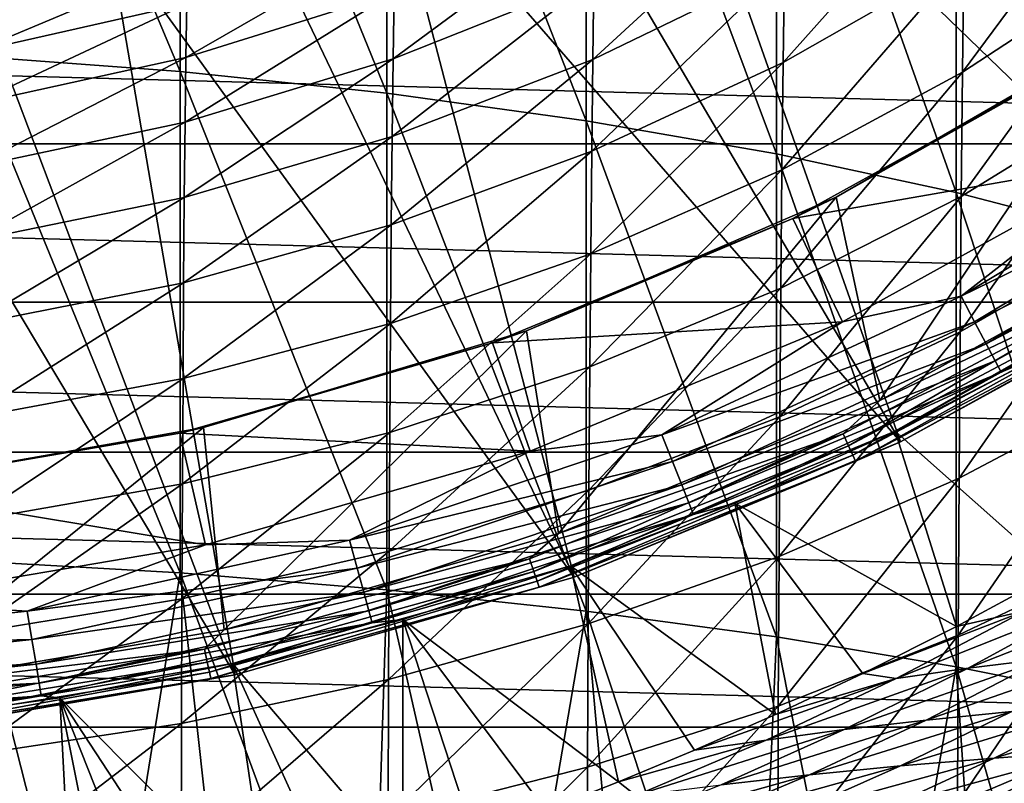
# Model space of a CAD drawing. Header units: metres. Extents: x -25 to 70, y -236 to 25.
# Tile 242 of 296: x 3.14 to 9.5, y -20.54 to -15.61. Entities that reach past the tile are written whole.
import ezdxf

# ---------------------------------------------------------------- set-up
doc = ezdxf.new("R2010")
doc.units = ezdxf.units.M
doc.layers.add('solid_10481002', color=7, linetype='CONTINUOUS')

msp = doc.modelspace()

# ---------------------------------------------------------------- linework, layer by layer
at = {"layer": 'solid_10481002'}
for points in [[(12.689924, -15.912662, 146.860336), (9.55967, -12.203667, 287.487549), (8.805443, -12.758509, 287.488861)], [(2.802681, -15.842874, 330.479065), (4.174084, -15.94379, 330.172699), (2.803312, -12.683741, 329.312592)], [(4.174084, -15.94379, 330.172699), (4.175025, -12.806825, 329.014343), (2.803312, -12.683741, 329.312592)], [(10.82848, -17.233427, 146.860336), (8.805443, -12.758509, 287.488861), (8.018871, -13.266938, 287.490204)], [(10.82848, -17.233427, 146.860336), (12.689924, -15.912662, 146.860336), (8.805443, -12.758509, 287.488861)], [(4.174084, -15.94379, 330.172699), (5.509908, -16.083843, 329.747498), (4.175025, -12.806825, 329.014343)], [(5.509908, -16.083843, 329.747498), (5.511149, -12.97764, 328.600464), (4.175025, -12.806825, 329.014343)], [(5.509908, -16.083843, 329.747498), (6.798703, -16.261856, 329.207062), (5.511149, -12.97764, 328.600464)], [(6.798703, -16.261856, 329.207062), (6.800234, -13.194755, 328.074371), (5.511149, -12.97764, 328.600464)], [(6.798703, -16.261856, 329.207062), (8.029491, -16.476324, 328.555969), (6.800234, -13.194755, 328.074371)], [(8.029491, -16.476324, 328.555969), (8.0313, -13.45633, 327.440552), (6.800234, -13.194755, 328.074371)], [(10.82848, -17.233427, 146.860336), (8.018871, -13.266938, 287.490204), (7.202555, -13.727188, 287.491547)], [(8.029491, -16.476324, 328.555969), (9.19181, -16.725376, 327.799866), (8.0313, -13.45633, 327.440552)], [(9.19181, -16.725376, 327.799866), (9.19388, -13.760088, 326.704498), (8.0313, -13.45633, 327.440552)], [(8.830861, -18.337471, 146.860336), (7.202555, -13.727188, 287.491547), (6.35964, -14.1374, 287.492859)], [(8.830861, -18.337471, 146.860336), (10.82848, -17.233427, 146.860336), (7.202555, -13.727188, 287.491547)], [(9.19181, -16.725376, 327.799866), (10.27564, -17.006947, 326.945038), (9.19388, -13.760088, 326.704498)], [(10.27564, -17.006947, 326.945038), (10.277954, -14.103506, 325.872375), (9.19388, -13.760088, 326.704498)], [(8.830861, -18.337471, 146.860336), (6.35964, -14.1374, 287.492859), (5.49359, -14.495871, 287.49408)], [(6.722189, -19.210913, 146.860336), (5.49359, -14.495871, 287.49408), (4.608157, -14.801134, 287.495117)], [(6.722189, -19.210913, 146.860336), (8.830861, -18.337471, 146.860336), (5.49359, -14.495871, 287.49408)], [(9.231731, -15.948812, 298.780029), (9.240475, -15.220299, 297.751526), (10.330043, -14.467548, 298.253601)], [(10.320268, -15.235913, 299.335907), (9.231731, -15.948812, 298.780029), (10.330043, -14.467548, 298.253601)], [(8.072002, -15.886113, 297.307434), (8.08037, -15.26539, 296.272186), (9.250053, -14.567857, 296.66626)], [(9.240475, -15.220299, 297.751526), (8.072002, -15.886113, 297.307434), (9.250053, -14.567857, 296.66626)], [(6.841783, -15.86606, 295.932831), (6.849484, -15.344194, 294.889557), (8.089466, -14.719397, 295.18399)], [(8.08037, -15.26539, 296.272186), (6.841783, -15.86606, 295.932831), (8.089466, -14.719397, 295.18399)], [(6.722189, -19.210913, 146.860336), (4.608157, -14.801134, 287.495117), (3.70641, -15.052257, 287.49585)], [(5.551063, -15.862793, 294.645172), (5.557805, -15.431769, 293.590454), (6.857803, -14.89591, 293.796204)], [(6.849484, -15.344194, 294.889557), (5.551063, -15.862793, 294.645172), (6.857803, -14.89591, 293.796204)], [(4.528981, -19.842764, 146.860336), (3.70641, -15.052257, 287.49585), (2.791027, -15.24853, 287.496216)], [(4.528981, -19.842764, 146.860336), (6.722189, -19.210913, 146.860336), (3.70641, -15.052257, 287.49585)], [(4.210369, -15.853358, 293.428589), (4.215855, -15.50655, 292.357117), (5.565046, -15.073649, 292.487701)], [(5.557805, -15.431769, 293.590454), (4.210369, -15.853358, 293.428589), (5.565046, -15.073649, 292.487701)], [(4.528981, -19.842764, 146.860336), (2.791027, -15.24853, 287.496216), (1.86552, -15.389191, 287.496368)], [(2.830728, -15.818482, 292.263031), (2.834666, -15.552446, 291.16684), (4.22172, -15.234026, 291.237885)], [(4.215855, -15.50655, 292.357117), (2.830728, -15.818482, 292.263031), (4.22172, -15.234026, 291.237885)], [(6.834698, -16.459469, 296.924988), (6.841783, -15.86606, 295.932831), (8.08037, -15.26539, 296.272186)], [(8.072002, -15.886113, 297.307434), (6.834698, -16.459469, 296.924988), (8.08037, -15.26539, 296.272186)], [(8.064364, -16.579376, 298.288361), (8.072002, -15.886113, 297.307434), (9.240475, -15.220299, 297.751526)], [(9.231731, -15.948812, 298.780029), (8.064364, -16.579376, 298.288361), (9.240475, -15.220299, 297.751526)], [(9.223822, -16.75107, 299.750214), (9.231731, -15.948812, 298.780029), (10.320268, -15.235913, 299.335907)], [(10.311425, -16.08182, 300.35675), (9.223822, -16.75107, 299.750214), (10.320268, -15.235913, 299.335907)], [(19.32082, -16.41123), (-19.32082, -16.41123), (-20.180984, -15.341129)], [(20.180984, -15.341129), (19.32082, -16.41123), (-20.180984, -15.341129)], [(2.27882, -20.225082, 146.860336), (4.528981, -19.842764, 146.860336), (1.86552, -15.389191, 287.496368)], [(5.544821, -16.364634, 295.651154), (5.551063, -15.862793, 294.645172), (6.849484, -15.344194, 294.889557)], [(6.841783, -15.86606, 295.932831), (5.544821, -16.364634, 295.651154), (6.849484, -15.344194, 294.889557)], [(4.205262, -16.270803, 294.452911), (4.210369, -15.853358, 293.428589), (5.557805, -15.431769, 293.590454)], [(5.551063, -15.862793, 294.645172), (4.205262, -16.270803, 294.452911), (5.557805, -15.431769, 293.590454)], [(2.827044, -16.157141, 293.311951), (2.830728, -15.818482, 292.263031), (4.215855, -15.50655, 292.357117)], [(4.210369, -15.853358, 293.428589), (2.827044, -16.157141, 293.311951), (4.215855, -15.50655, 292.357117)], [(8.415056, -16.755577, 146.550003), (9.975601, -15.876079, 146.026184), (10.30341, -15.665319, 146.550003)], [(8.415056, -16.755577, 146.550003), (10.30341, -15.665319, 146.550003), (8.697356, -18.068987, 146.550003)], [(10.30341, -15.665319, 146.550003), (10.666063, -16.981382, 146.550003), (8.697356, -18.068987, 146.550003)], [(2.802304, -19.105059, 331.421875), (4.173523, -19.183428, 331.109009), (2.802681, -15.842874, 330.479065)], [(4.173523, -19.183428, 331.109009), (4.174084, -15.94379, 330.172699), (2.802681, -15.842874, 330.479065)], [(2.823615, -16.5648, 294.314362), (2.827044, -16.157141, 293.311951), (4.210369, -15.853358, 293.428589)], [(4.205262, -16.270803, 294.452911), (2.823615, -16.5648, 294.314362), (4.210369, -15.853358, 293.428589)], [(4.200533, -16.756886, 295.429565), (4.205262, -16.270803, 294.452911), (5.551063, -15.862793, 294.645172)], [(5.544821, -16.364634, 295.651154), (4.200533, -16.756886, 295.429565), (5.551063, -15.862793, 294.645172)], [(5.53908, -16.935369, 296.607574), (5.544821, -16.364634, 295.651154), (6.841783, -15.86606, 295.932831)], [(6.834698, -16.459469, 296.924988), (5.53908, -16.935369, 296.607574), (6.841783, -15.86606, 295.932831)], [(6.82823, -17.122377, 297.86499), (6.834698, -16.459469, 296.924988), (8.072002, -15.886113, 297.307434)], [(8.064364, -16.579376, 298.288361), (6.82823, -17.122377, 297.86499), (8.072002, -15.886113, 297.307434)], [(10.369812, -16.50346, 146.013245), (9.975601, -15.876079, 146.026184), (8.13532, -16.893166, 146.026184)], [(8.415056, -16.755577, 146.550003), (8.13532, -16.893166, 146.026184), (9.975601, -15.876079, 146.026184)], [(4.173523, -19.183428, 331.109009), (5.509167, -19.292189, 330.674805), (4.174084, -15.94379, 330.172699)], [(5.509167, -19.292189, 330.674805), (5.509908, -16.083843, 329.747498), (4.174084, -15.94379, 330.172699)], [(8.057455, -17.343029, 299.213715), (8.064364, -16.579376, 298.288361), (9.231731, -15.948812, 298.780029)], [(9.223822, -16.75107, 299.750214), (8.057455, -17.343029, 299.213715), (9.231731, -15.948812, 298.780029)], [(5.509167, -19.292189, 330.674805), (6.797788, -19.430429, 330.122894), (5.509908, -16.083843, 329.747498)], [(6.797788, -19.430429, 330.122894), (6.798703, -16.261856, 329.207062), (5.509908, -16.083843, 329.747498)], [(9.216745, -17.625454, 300.659821), (9.223822, -16.75107, 299.750214), (10.311425, -16.08182, 300.35675)], [(10.303515, -17.003399, 301.31369), (9.216745, -17.625454, 300.659821), (10.311425, -16.08182, 300.35675)], [(2.82044, -17.03953, 295.269867), (2.823615, -16.5648, 294.314362), (4.205262, -16.270803, 294.452911)], [(4.200533, -16.756886, 295.429565), (2.82044, -17.03953, 295.269867), (4.205262, -16.270803, 294.452911)], [(6.797788, -19.430429, 330.122894), (8.028411, -19.596977, 329.457977), (6.798703, -16.261856, 329.207062)], [(8.028411, -19.596977, 329.457977), (8.029491, -16.476324, 328.555969), (6.798703, -16.261856, 329.207062)], [(9.222961, -17.396351, 145.984497), (11.049773, -16.297195, 145.984497), (10.369812, -16.50346, 146.013245)], [(11.154413, -16.451529, 145.906494), (11.049773, -16.297195, 145.984497), (9.222961, -17.396351, 145.984497)], [(18.403963, -17.433207), (-18.403963, -17.433207), (-19.32082, -16.41123)], [(19.32082, -16.41123), (18.403963, -17.433207), (-19.32082, -16.41123)], [(4.196184, -17.309786, 296.357849), (4.200533, -16.756886, 295.429565), (5.544821, -16.364634, 295.651154)], [(5.53908, -16.935369, 296.607574), (4.196184, -17.309786, 296.357849), (5.544821, -16.364634, 295.651154)], [(5.533838, -17.573082, 297.51355), (5.53908, -16.935369, 296.607574), (6.834698, -16.459469, 296.924988)], [(6.82823, -17.122377, 297.86499), (5.533838, -17.573082, 297.51355), (6.834698, -16.459469, 296.924988)], [(8.028411, -19.596977, 329.457977), (9.190574, -19.790384, 328.685822), (8.029491, -16.476324, 328.555969)], [(9.190574, -19.790384, 328.685822), (9.19181, -16.725376, 327.799866), (8.029491, -16.476324, 328.555969)], [(9.310303, -17.561092, 145.906494), (11.154413, -16.451529, 145.906494), (9.222961, -17.396351, 145.984497)], [(11.244744, -16.584757, 145.784256), (11.154413, -16.451529, 145.906494), (9.310303, -17.561092, 145.906494)], [(8.456807, -17.560741, 146.013245), (10.369812, -16.50346, 146.013245), (8.13532, -16.893166, 146.026184)], [(9.222961, -17.396351, 145.984497), (10.369812, -16.50346, 146.013245), (8.456807, -17.560741, 146.013245)], [(6.82238, -17.852785, 298.751709), (6.82823, -17.122377, 297.86499), (8.064364, -16.579376, 298.288361)], [(8.057455, -17.343029, 299.213715), (6.82238, -17.852785, 298.751709), (8.064364, -16.579376, 298.288361)], [(9.385699, -17.703306, 145.784256), (11.244744, -16.584757, 145.784256), (9.310303, -17.561092, 145.906494)], [(11.315, -16.688375, 145.62558), (11.244744, -16.584757, 145.784256), (9.385699, -17.703306, 145.784256)], [(9.190574, -19.790384, 328.685822), (10.274258, -20.009043, 327.812866), (9.19181, -16.725376, 327.799866)], [(10.274258, -20.009043, 327.812866), (10.27564, -17.006947, 326.945038), (9.19181, -16.725376, 327.799866)], [(9.44434, -17.813915, 145.62558), (11.315, -16.688375, 145.62558), (9.385699, -17.703306, 145.784256)], [(11.360696, -16.755772, 145.440598), (11.315, -16.688375, 145.62558), (9.44434, -17.813915, 145.62558)], [(2.817519, -17.579576, 296.177887), (2.82044, -17.03953, 295.269867), (4.200533, -16.756886, 295.429565)], [(4.196184, -17.309786, 296.357849), (2.817519, -17.579576, 296.177887), (4.200533, -16.756886, 295.429565)], [(6.412968, -17.619204, 146.550003), (8.13532, -16.893166, 146.026184), (8.415056, -16.755577, 146.550003)], [(6.412968, -17.619204, 146.550003), (8.415056, -16.755577, 146.550003), (6.619166, -18.929314, 146.550003)], [(8.415056, -16.755577, 146.550003), (8.697356, -18.068987, 146.550003), (6.619166, -18.929314, 146.550003)], [(8.051274, -18.175669, 300.081451), (8.057455, -17.343029, 299.213715), (9.223822, -16.75107, 299.750214)], [(9.216745, -17.625454, 300.659821), (8.051274, -18.175669, 300.081451), (9.223822, -16.75107, 299.750214)], [(9.482481, -17.885857, 145.440598), (11.360696, -16.755772, 145.440598), (9.44434, -17.813915, 145.62558)], [(9.482481, -17.885857, 145.440598), (10.787749, -17.168606, 145.241302), (11.360696, -16.755772, 145.440598)], [(8.456807, -17.560741, 146.013245), (8.13532, -16.893166, 146.026184), (6.192732, -17.697813, 146.026184)], [(6.412968, -17.619204, 146.550003), (6.192732, -17.697813, 146.026184), (8.13532, -16.893166, 146.026184)], [(4.192213, -17.927677, 297.237061), (4.196184, -17.309786, 296.357849), (5.53908, -16.935369, 296.607574)], [(5.533838, -17.573082, 297.51355), (4.192213, -17.927677, 297.237061), (5.53908, -16.935369, 296.607574)], [(10.38719, -17.263643, 146.565231), (8.697356, -18.068987, 146.550003), (10.666063, -16.981382, 146.550003)], [(9.210505, -18.571012, 301.506042), (9.216745, -17.625454, 300.659821), (10.303515, -17.003399, 301.31369)], [(10.296538, -17.999403, 302.203644), (9.210505, -18.571012, 301.506042), (10.303515, -17.003399, 301.31369)], [(5.529097, -18.275896, 298.368225), (5.533838, -17.573082, 297.51355), (6.82823, -17.122377, 297.86499)], [(6.82238, -17.852785, 298.751709), (5.529097, -18.275896, 298.368225), (6.82823, -17.122377, 297.86499)], [(9.482481, -17.885857, 145.440598), (9.808127, -17.746469, 145.241302), (10.787749, -17.168606, 145.241302)], [(10.486882, -17.429333, 146.765198), (10.82848, -17.233427, 146.860336), (8.830861, -18.337471, 146.860336)], [(2.814853, -18.183184, 297.037842), (2.817519, -17.579576, 296.177887), (4.196184, -17.309786, 296.357849)], [(4.192213, -17.927677, 297.237061), (2.814853, -18.183184, 297.037842), (4.196184, -17.309786, 296.357849)], [(8.459771, -18.285496, 146.565231), (8.697356, -18.068987, 146.550003), (10.38719, -17.263643, 146.565231)], [(8.459771, -18.285496, 146.565231), (10.38719, -17.263643, 146.565231), (8.49551, -18.362745, 146.609634)], [(10.38719, -17.263643, 146.565231), (10.431071, -17.336575, 146.609634), (8.49551, -18.362745, 146.609634)], [(6.817146, -18.649477, 299.583405), (6.82238, -17.852785, 298.751709), (8.057455, -17.343029, 299.213715)], [(8.051274, -18.175669, 300.081451), (6.817146, -18.649477, 299.583405), (8.057455, -17.343029, 299.213715)], [(8.49551, -18.362745, 146.609634), (10.431071, -17.336575, 146.609634), (8.523531, -18.423311, 146.67865)], [(10.431071, -17.336575, 146.609634), (10.465476, -17.393757, 146.67865), (8.523531, -18.423311, 146.67865)], [(17.433207, -18.403959), (-17.433207, -18.403959), (-18.403963, -17.433207)], [(18.403963, -17.433207), (17.433207, -18.403959), (-18.403963, -17.433207)], [(7.28802, -18.291552, 145.984497), (9.222961, -17.396351, 145.984497), (8.456807, -17.560741, 146.013245)], [(9.310303, -17.561092, 145.906494), (9.222961, -17.396351, 145.984497), (7.28802, -18.291552, 145.984497)], [(8.523531, -18.423311, 146.67865), (10.465476, -17.393757, 146.67865), (8.540965, -18.460993, 146.765198)], [(10.465476, -17.393757, 146.67865), (10.486882, -17.429333, 146.765198), (8.540965, -18.460993, 146.765198)], [(8.540965, -18.460993, 146.765198), (10.486882, -17.429333, 146.765198), (8.830861, -18.337471, 146.860336)], [(6.437453, -18.397184, 146.013245), (8.456807, -17.560741, 146.013245), (6.192732, -17.697813, 146.026184)], [(7.28802, -18.291552, 145.984497), (8.456807, -17.560741, 146.013245), (6.437453, -18.397184, 146.013245)], [(7.357037, -18.464769, 145.906494), (9.310303, -17.561092, 145.906494), (7.28802, -18.291552, 145.984497)], [(9.385699, -17.703306, 145.784256), (9.310303, -17.561092, 145.906494), (7.357037, -18.464769, 145.906494)], [(4.188621, -18.60878, 298.066528), (4.192213, -17.927677, 297.237061), (5.533838, -17.573082, 297.51355)], [(5.529097, -18.275896, 298.368225), (4.188621, -18.60878, 298.066528), (5.533838, -17.573082, 297.51355)], [(4.324097, -18.244579, 146.550003), (6.192732, -17.697813, 146.026184), (6.412968, -17.619204, 146.550003)], [(4.324097, -18.244579, 146.550003), (6.412968, -17.619204, 146.550003), (4.458088, -19.551411, 146.550003)], [(6.412968, -17.619204, 146.550003), (6.619166, -18.929314, 146.550003), (4.458088, -19.551411, 146.550003)], [(8.045821, -19.076605, 300.888977), (8.051274, -18.175669, 300.081451), (9.216745, -17.625454, 300.659821)], [(9.210505, -18.571012, 301.506042), (8.045821, -19.076605, 300.888977), (9.216745, -17.625454, 300.659821)], [(6.437453, -18.397184, 146.013245), (6.192732, -17.697813, 146.026184), (4.172267, -18.279898, 146.026184)], [(4.324097, -18.244579, 146.550003), (4.172267, -18.279898, 146.026184), (6.192732, -17.697813, 146.026184)], [(7.416616, -18.614302, 145.784256), (9.385699, -17.703306, 145.784256), (7.357037, -18.464769, 145.906494)], [(9.44434, -17.813915, 145.62558), (9.385699, -17.703306, 145.784256), (7.416616, -18.614302, 145.784256)], [(9.830387, -19.185242, 108.580101), (9.808127, -17.746469, 145.241302), (8.797645, -18.268497, 145.241302)], [(9.482481, -17.885857, 145.440598), (8.797645, -18.268497, 145.241302), (9.808127, -17.746469, 145.241302)], [(7.462954, -18.730602, 145.62558), (9.44434, -17.813915, 145.62558), (7.416616, -18.614302, 145.784256)], [(9.482481, -17.885857, 145.440598), (9.44434, -17.813915, 145.62558), (7.462954, -18.730602, 145.62558)], [(5.524855, -19.042749, 299.170013), (5.529097, -18.275896, 298.368225), (6.82238, -17.852785, 298.751709)], [(6.817146, -18.649477, 299.583405), (5.524855, -19.042749, 299.170013), (6.82238, -17.852785, 298.751709)], [(7.493093, -18.806246, 145.440598), (9.482481, -17.885857, 145.440598), (7.462954, -18.730602, 145.62558)], [(7.493093, -18.806246, 145.440598), (8.797645, -18.268497, 145.241302), (9.482481, -17.885857, 145.440598)], [(2.812442, -18.848642, 297.849152), (2.814853, -18.183184, 297.037842), (4.192213, -17.927677, 297.237061)], [(4.188621, -18.60878, 298.066528), (2.812442, -18.848642, 297.849152), (4.192213, -17.927677, 297.237061)], [(9.205097, -19.586813, 302.286041), (9.210505, -18.571012, 301.506042), (10.296538, -17.999403, 302.203644)], [(10.290493, -19.068604, 303.02356), (9.205097, -19.586813, 302.286041), (10.296538, -17.999403, 302.203644)], [(8.459771, -18.285496, 146.565231), (6.619166, -18.929314, 146.550003), (8.697356, -18.068987, 146.550003)], [(6.81253, -19.51199, 300.357635), (6.817146, -18.649477, 299.583405), (8.051274, -18.175669, 300.081451)], [(8.045821, -19.076605, 300.888977), (6.81253, -19.51199, 300.357635), (8.051274, -18.175669, 300.081451)], [(2.176775, -18.623217, 146.550003), (4.172267, -18.279898, 146.026184), (4.324097, -18.244579, 146.550003)], [(2.176775, -18.623217, 146.550003), (4.324097, -18.244579, 146.550003), (2.240172, -19.927715, 146.550003)], [(4.324097, -18.244579, 146.550003), (4.458088, -19.551411, 146.550003), (2.240172, -19.927715, 146.550003)], [(7.493093, -18.806246, 145.440598), (7.759481, -18.733046, 145.241302), (8.797645, -18.268497, 145.241302)], [(9.193628, -19.529049, 107.78611), (8.797645, -18.268497, 145.241302), (7.759481, -18.733046, 145.241302)], [(9.193628, -19.529049, 107.78611), (9.830387, -19.185242, 108.580101), (8.797645, -18.268497, 145.241302)], [(4.337145, -19.002274, 146.013245), (4.172267, -18.279898, 146.026184), (2.099334, -18.632105, 146.026184)], [(2.176775, -18.623217, 146.550003), (2.099334, -18.632105, 146.026184), (4.172267, -18.279898, 146.026184)], [(4.337145, -19.002274, 146.013245), (6.437453, -18.397184, 146.013245), (4.172267, -18.279898, 146.026184)], [(4.185408, -19.35216, 298.844757), (4.188621, -18.60878, 298.066528), (5.529097, -18.275896, 298.368225)], [(5.524855, -19.042749, 299.170013), (4.185408, -19.35216, 298.844757), (5.529097, -18.275896, 298.368225)], [(5.267633, -18.972298, 145.984497), (7.28802, -18.291552, 145.984497), (6.437453, -18.397184, 146.013245)], [(7.357037, -18.464769, 145.906494), (7.28802, -18.291552, 145.984497), (5.267633, -18.972298, 145.984497)], [(6.43317, -19.092968, 146.565231), (6.619166, -18.929314, 146.550003), (8.459771, -18.285496, 146.565231)], [(6.43317, -19.092968, 146.565231), (8.459771, -18.285496, 146.565231), (6.460348, -19.173628, 146.609634)], [(8.459771, -18.285496, 146.565231), (8.49551, -18.362745, 146.609634), (6.460348, -19.173628, 146.609634)], [(5.267633, -18.972298, 145.984497), (6.437453, -18.397184, 146.013245), (4.337145, -19.002274, 146.013245)], [(6.460348, -19.173628, 146.609634), (8.49551, -18.362745, 146.609634), (6.481656, -19.236868, 146.67865)], [(8.49551, -18.362745, 146.609634), (8.523531, -18.423311, 146.67865), (6.481656, -19.236868, 146.67865)], [(8.540965, -18.460993, 146.765198), (8.830861, -18.337471, 146.860336), (6.722189, -19.210913, 146.860336)], [(16.41123, -19.320818), (-16.41123, -19.320818), (-17.433207, -18.403959)], [(17.433207, -18.403959), (16.41123, -19.320818), (-17.433207, -18.403959)], [(6.481656, -19.236868, 146.67865), (8.523531, -18.423311, 146.67865), (6.494913, -19.276215, 146.765198)], [(8.523531, -18.423311, 146.67865), (8.540965, -18.460993, 146.765198), (6.494913, -19.276215, 146.765198)], [(6.494913, -19.276215, 146.765198), (8.540965, -18.460993, 146.765198), (6.722189, -19.210913, 146.860336)], [(5.317517, -19.151964, 145.906494), (7.357037, -18.464769, 145.906494), (5.267633, -18.972298, 145.984497)], [(7.416616, -18.614302, 145.784256), (7.357037, -18.464769, 145.906494), (5.317517, -19.151964, 145.906494)], [(8.041099, -20.045176, 301.633698), (8.045821, -19.076605, 300.888977), (9.210505, -18.571012, 301.506042)], [(9.205097, -19.586813, 302.286041), (8.041099, -20.045176, 301.633698), (9.210505, -18.571012, 301.506042)], [(2.182294, -19.368397, 146.013245), (4.337145, -19.002274, 146.013245), (2.099334, -18.632105, 146.026184)], [(2.810284, -19.575108, 298.610413), (2.812442, -18.848642, 297.849152), (4.188621, -18.60878, 298.066528)], [(4.185408, -19.35216, 298.844757), (2.810284, -19.575108, 298.610413), (4.188621, -18.60878, 298.066528)], [(5.360579, -19.307062, 145.784256), (7.416616, -18.614302, 145.784256), (5.317517, -19.151964, 145.906494)], [(7.462954, -18.730602, 145.62558), (7.416616, -18.614302, 145.784256), (5.360579, -19.307062, 145.784256)], [(5.521114, -19.873369, 299.916565), (5.524855, -19.042749, 299.170013), (6.817146, -18.649477, 299.583405)], [(6.81253, -19.51199, 300.357635), (5.521114, -19.873369, 299.916565), (6.817146, -18.649477, 299.583405)], [(5.394072, -19.427689, 145.62558), (7.462954, -18.730602, 145.62558), (5.360579, -19.307062, 145.784256)], [(7.493093, -18.806246, 145.440598), (7.462954, -18.730602, 145.62558), (5.394072, -19.427689, 145.62558)], [(8.024, -20.098616, 106.175186), (7.759481, -18.733046, 145.241302), (6.696904, -19.138653, 145.241302)], [(7.493093, -18.806246, 145.440598), (6.696904, -19.138653, 145.241302), (7.759481, -18.733046, 145.241302)], [(8.58859, -19.833273, 106.980247), (9.193628, -19.529049, 107.78611), (7.759481, -18.733046, 145.241302)], [(8.024, -20.098616, 106.175186), (8.58859, -19.833273, 106.980247), (7.759481, -18.733046, 145.241302)], [(5.415855, -19.506149, 145.440598), (7.493093, -18.806246, 145.440598), (5.394072, -19.427689, 145.62558)], [(5.415855, -19.506149, 145.440598), (6.696904, -19.138653, 145.241302), (7.493093, -18.806246, 145.440598)], [(6.43317, -19.092968, 146.565231), (4.458088, -19.551411, 146.550003), (6.619166, -18.929314, 146.550003)], [(3.185487, -19.430613, 145.984497), (4.337145, -19.002274, 146.013245), (2.182294, -19.368397, 146.013245)], [(3.185487, -19.430613, 145.984497), (5.267633, -18.972298, 145.984497), (4.337145, -19.002274, 146.013245)], [(5.317517, -19.151964, 145.906494), (5.267633, -18.972298, 145.984497), (3.185487, -19.430613, 145.984497)], [(4.182573, -20.157686, 299.56958), (4.185408, -19.35216, 298.844757), (5.524855, -19.042749, 299.170013)], [(5.521114, -19.873369, 299.916565), (4.182573, -20.157686, 299.56958), (5.524855, -19.042749, 299.170013)], [(4.331145, -19.676592, 146.565231), (4.458088, -19.551411, 146.550003), (6.43317, -19.092968, 146.565231)], [(4.331145, -19.676592, 146.565231), (6.43317, -19.092968, 146.565231), (4.349443, -19.759718, 146.609634)], [(6.43317, -19.092968, 146.565231), (6.460348, -19.173628, 146.609634), (4.349443, -19.759718, 146.609634)], [(6.80853, -20.439886, 301.07193), (6.81253, -19.51199, 300.357635), (8.045821, -19.076605, 300.888977)], [(8.041099, -20.045176, 301.633698), (6.80853, -20.439886, 301.07193), (8.045821, -19.076605, 300.888977)], [(9.200523, -20.671934, 302.997009), (9.205097, -19.586813, 302.286041), (10.290493, -19.068604, 303.02356)], [(10.28538, -20.209776, 303.770386), (9.200523, -20.671934, 302.997009), (10.290493, -19.068604, 303.02356)], [(2.748016, -22.395218, 332.132904), (3.649437, -22.428814, 331.942352), (2.802304, -19.105059, 331.421875)], [(3.649437, -22.428814, 331.942352), (4.173523, -19.183428, 331.109009), (2.802304, -19.105059, 331.421875)], [(3.215654, -19.61462, 145.906494), (5.317517, -19.151964, 145.906494), (3.185487, -19.430613, 145.984497)], [(5.360579, -19.307062, 145.784256), (5.317517, -19.151964, 145.906494), (3.215654, -19.61462, 145.906494)], [(5.415855, -19.506149, 145.440598), (5.613256, -19.484043, 145.241302), (6.696904, -19.138653, 145.241302)], [(7.008926, -20.534182, 104.564285), (6.696904, -19.138653, 145.241302), (5.613256, -19.484043, 145.241302)], [(7.500268, -20.329721, 105.373695), (8.024, -20.098616, 106.175186), (6.696904, -19.138653, 145.241302)], [(7.008926, -20.534182, 104.564285), (7.500268, -20.329721, 105.373695), (6.696904, -19.138653, 145.241302)], [(3.649437, -22.428814, 331.942352), (4.5369, -22.471783, 331.698669), (4.173523, -19.183428, 331.109009)], [(5.407368, -22.523937, 331.402893), (5.509167, -19.292189, 330.674805), (4.173523, -19.183428, 331.109009)], [(4.5369, -22.471783, 331.698669), (5.407368, -22.523937, 331.402893), (4.173523, -19.183428, 331.109009)], [(4.349443, -19.759718, 146.609634), (6.460348, -19.173628, 146.609634), (4.363789, -19.824892, 146.67865)], [(6.460348, -19.173628, 146.609634), (6.481656, -19.236868, 146.67865), (4.363789, -19.824892, 146.67865)], [(6.494913, -19.276215, 146.765198), (6.722189, -19.210913, 146.860336), (4.528981, -19.842764, 146.860336)], [(9.637474, -19.429663, 106.862144), (9.830387, -19.185242, 108.580101), (9.193628, -19.529049, 107.78611)], [(4.363789, -19.824892, 146.67865), (6.481656, -19.236868, 146.67865), (4.372714, -19.86544, 146.765198)], [(6.481656, -19.236868, 146.67865), (6.494913, -19.276215, 146.765198), (4.372714, -19.86544, 146.765198)], [(4.372714, -19.86544, 146.765198), (6.494913, -19.276215, 146.765198), (4.528981, -19.842764, 146.860336)], [(15.341186, -20.180944), (-15.341186, -20.180944), (-16.41123, -19.320818)], [(16.41123, -19.320818), (15.341186, -20.180944), (-16.41123, -19.320818)], [(2.808381, -20.362555, 299.31955), (2.810284, -19.575108, 298.610413), (4.185408, -19.35216, 298.844757)], [(4.182573, -20.157686, 299.56958), (2.808381, -20.362555, 299.31955), (4.185408, -19.35216, 298.844757)], [(3.241695, -19.773462, 145.784256), (5.360579, -19.307062, 145.784256), (3.215654, -19.61462, 145.906494)], [(5.394072, -19.427689, 145.62558), (5.360579, -19.307062, 145.784256), (3.241695, -19.773462, 145.784256)], [(5.407368, -22.523937, 331.402893), (6.258306, -22.585129, 331.055847), (5.509167, -19.292189, 330.674805)], [(6.258306, -22.585129, 331.055847), (6.797788, -19.430429, 330.122894), (5.509167, -19.292189, 330.674805)], [(10.529306, -19.303759, 104.909279), (10.065566, -19.363779, 105.877861), (9.26801, -19.799702, 104.772224)], [(9.762037, -19.739948, 103.83757), (10.529306, -19.303759, 104.909279), (9.26801, -19.799702, 104.772224)], [(1.065995, -19.661121, 145.984497), (3.185487, -19.430613, 145.984497), (2.182294, -19.368397, 146.013245)], [(10.065566, -19.363779, 105.877861), (9.637474, -19.429663, 106.862144), (8.803946, -19.865532, 105.72113)], [(9.26801, -19.799702, 104.772224), (10.065566, -19.363779, 105.877861), (8.803946, -19.865532, 105.72113)], [(3.215654, -19.61462, 145.906494), (3.185487, -19.430613, 145.984497), (1.065995, -19.661121, 145.984497)], [(3.261948, -19.897005, 145.62558), (5.394072, -19.427689, 145.62558), (3.241695, -19.773462, 145.784256)], [(5.415855, -19.506149, 145.440598), (5.394072, -19.427689, 145.62558), (3.261948, -19.897005, 145.62558)], [(6.258306, -22.585129, 331.055847), (7.086746, -22.655178, 330.658569), (6.797788, -19.430429, 330.122894)], [(7.8895, -22.733801, 330.212677), (8.028411, -19.596977, 329.457977), (6.797788, -19.430429, 330.122894)], [(7.086746, -22.655178, 330.658569), (7.8895, -22.733801, 330.212677), (6.797788, -19.430429, 330.122894)], [(9.637474, -19.429663, 106.862144), (9.193628, -19.529049, 107.78611), (8.58859, -19.833273, 106.980247)], [(8.803946, -19.865532, 105.72113), (9.637474, -19.429663, 106.862144), (8.58859, -19.833273, 106.980247)], [(3.275122, -19.97736, 145.440598), (5.415855, -19.506149, 145.440598), (3.261948, -19.897005, 145.62558)], [(3.275122, -19.97736, 145.440598), (4.511946, -19.768127, 145.241302), (5.415855, -19.506149, 145.440598)], [(5.613813, -21.056679, 101.851639), (5.613256, -19.484043, 145.241302), (4.511946, -19.768127, 145.241302)], [(5.415855, -19.506149, 145.440598), (4.511946, -19.768127, 145.241302), (5.613256, -19.484043, 145.241302)], [(5.517873, -20.767508, 300.605652), (5.521114, -19.873369, 299.916565), (6.81253, -19.51199, 300.357635)], [(6.80853, -20.439886, 301.07193), (5.517873, -20.767508, 300.605652), (6.81253, -19.51199, 300.357635)], [(6.538534, -20.719442, 103.726997), (7.008926, -20.534182, 104.564285), (5.613256, -19.484043, 145.241302)], [(6.074686, -20.892797, 102.829651), (6.538534, -20.719442, 103.726997), (5.613256, -19.484043, 145.241302)], [(5.613813, -21.056679, 101.851639), (6.074686, -20.892797, 102.829651), (5.613256, -19.484043, 145.241302)], [(4.331145, -19.676592, 146.565231), (2.240172, -19.927715, 146.550003), (4.458088, -19.551411, 146.550003)], [(7.8895, -22.733801, 330.212677), (8.663399, -22.820681, 329.719971), (8.028411, -19.596977, 329.457977)], [(8.663399, -22.820681, 329.719971), (9.190574, -19.790384, 328.685822), (8.028411, -19.596977, 329.457977)], [(8.037104, -21.080717, 302.312958), (8.041099, -20.045176, 301.633698), (9.205097, -19.586813, 302.286041)], [(9.200523, -20.671934, 302.997009), (8.037104, -21.080717, 302.312958), (9.205097, -19.586813, 302.286041)], [(1.07609, -19.847311, 145.906494), (3.215654, -19.61462, 145.906494), (1.065995, -19.661121, 145.984497)], [(3.241695, -19.773462, 145.784256), (3.215654, -19.61462, 145.906494), (1.07609, -19.847311, 145.906494)], [(2.178342, -20.029526, 146.565231), (2.240172, -19.927715, 146.550003), (4.331145, -19.676592, 146.565231)], [(2.178342, -20.029526, 146.565231), (4.331145, -19.676592, 146.565231), (2.187545, -20.114143, 146.609634)], [(4.331145, -19.676592, 146.565231), (4.349443, -19.759718, 146.609634), (2.187545, -20.114143, 146.609634)], [(10.284714, -19.686279, 102.92511), (9.762037, -19.739948, 103.83757), (8.997718, -20.134872, 102.652031)], [(9.551109, -20.079967, 101.784348), (10.284714, -19.686279, 102.92511), (8.997718, -20.134872, 102.652031)], [(1.084804, -20.008039, 145.784256), (3.241695, -19.773462, 145.784256), (1.07609, -19.847311, 145.906494)], [(3.261948, -19.897005, 145.62558), (3.241695, -19.773462, 145.784256), (1.084804, -20.008039, 145.784256)], [(2.187545, -20.114143, 146.609634), (4.349443, -19.759718, 146.609634), (2.19476, -20.180487, 146.67865)], [(4.349443, -19.759718, 146.609634), (4.363789, -19.824892, 146.67865), (2.19476, -20.180487, 146.67865)], [(3.275122, -19.97736, 145.440598), (3.39644, -19.990017, 145.241302), (4.511946, -19.768127, 145.241302)], [(4.747364, -21.346384, 99.683311), (4.511946, -19.768127, 145.241302), (3.39644, -19.990017, 145.241302)], [(5.167256, -21.208538, 100.798996), (5.613813, -21.056679, 101.851639), (4.511946, -19.768127, 145.241302)], [(4.747364, -21.346384, 99.683311), (5.167256, -21.208538, 100.798996), (4.511946, -19.768127, 145.241302)], [(9.762037, -19.739948, 103.83757), (9.26801, -19.799702, 104.772224), (8.467849, -20.196054, 103.539658)], [(8.997718, -20.134872, 102.652031), (9.762037, -19.739948, 103.83757), (8.467849, -20.196054, 103.539658)], [(8.663399, -22.820681, 329.719971), (9.405321, -22.915487, 329.182312), (9.190574, -19.790384, 328.685822)], [(10.112622, -23.01786, 328.601715), (10.274258, -20.009043, 327.812866), (9.190574, -19.790384, 328.685822)], [(9.405321, -22.915487, 329.182312), (10.112622, -23.01786, 328.601715), (9.190574, -19.790384, 328.685822)], [(2.19476, -20.180487, 146.67865), (4.363789, -19.824892, 146.67865), (2.199249, -20.221762, 146.765198)], [(4.363789, -19.824892, 146.67865), (4.372714, -19.86544, 146.765198), (2.199249, -20.221762, 146.765198)], [(4.372714, -19.86544, 146.765198), (4.528981, -19.842764, 146.860336), (2.27882, -20.225082, 146.860336)], [(9.26801, -19.799702, 104.772224), (8.803946, -19.865532, 105.72113), (7.962603, -20.263508, 104.440056)], [(8.467849, -20.196054, 103.539658), (9.26801, -19.799702, 104.772224), (7.962603, -20.263508, 104.440056)], [(8.803946, -19.865532, 105.72113), (8.58859, -19.833273, 106.980247), (8.024, -20.098616, 106.175186)], [(1.091582, -20.133047, 145.62558), (3.261948, -19.897005, 145.62558), (1.084804, -20.008039, 145.784256)], [(3.275122, -19.97736, 145.440598), (3.261948, -19.897005, 145.62558), (1.091582, -20.133047, 145.62558)], [(2.199249, -20.221762, 146.765198), (4.372714, -19.86544, 146.765198), (2.27882, -20.225082, 146.860336)], [(4.180118, -21.025263, 300.238831), (4.182573, -20.157686, 299.56958), (5.521114, -19.873369, 299.916565)], [(5.517873, -20.767508, 300.605652), (4.180118, -21.025263, 300.238831), (5.521114, -19.873369, 299.916565)], [(8.803946, -19.865532, 105.72113), (8.024, -20.098616, 106.175186), (7.500268, -20.329721, 105.373695)], [(7.962603, -20.263508, 104.440056), (8.803946, -19.865532, 105.72113), (7.500268, -20.329721, 105.373695)], [(1.09599, -20.214354, 145.440598), (3.275122, -19.97736, 145.440598), (1.091582, -20.133047, 145.62558)], [(1.09599, -20.214354, 145.440598), (2.270248, -20.149008, 145.241302), (3.275122, -19.97736, 145.440598)], [(3.275122, -19.97736, 145.440598), (2.270248, -20.149008, 145.241302), (3.39644, -19.990017, 145.241302)], [(10.722304, -19.989031, 100.133766), (10.126554, -20.031353, 100.94313), (9.437716, -20.380287, 99.731567)], [(10.060598, -20.335909, 98.976158), (10.722304, -19.989031, 100.133766), (9.437716, -20.380287, 99.731567)], [(3.488061, -21.761206, 94.786041), (3.39644, -19.990017, 145.241302), (2.270248, -20.149008, 145.241302)], [(4.364315, -21.469547, 98.517212), (4.747364, -21.346384, 99.683311), (3.39644, -19.990017, 145.241302)], [(4.025218, -21.578516, 97.312302), (4.364315, -21.469547, 98.517212), (3.39644, -19.990017, 145.241302)], [(3.733368, -21.674847, 96.073059), (4.025218, -21.578516, 97.312302), (3.39644, -19.990017, 145.241302)], [(3.488061, -21.761206, 94.786041), (3.733368, -21.674847, 96.073059), (3.39644, -19.990017, 145.241302)], [(6.805148, -21.432734, 301.723877), (6.80853, -20.439886, 301.07193), (8.041099, -20.045176, 301.633698)], [(8.037104, -21.080717, 302.312958), (6.805148, -21.432734, 301.723877), (8.041099, -20.045176, 301.633698)], [(10.126554, -20.031353, 100.94313), (9.551109, -20.079967, 101.784348), (8.831024, -20.431135, 100.515213)], [(9.437716, -20.380287, 99.731567), (10.126554, -20.031353, 100.94313), (8.831024, -20.431135, 100.515213)], [(9.551109, -20.079967, 101.784348), (8.997718, -20.134872, 102.652031), (8.24193, -20.488449, 101.322304)], [(8.831024, -20.431135, 100.515213), (9.551109, -20.079967, 101.784348), (8.24193, -20.488449, 101.322304)], [(3.289974, -21.83979, 93.434174), (3.488061, -21.761206, 94.786041), (2.270248, -20.149008, 145.241302)], [(3.142472, -21.911861, 92.007164), (3.289974, -21.83979, 93.434174), (2.270248, -20.149008, 145.241302)], [(3.050392, -21.977711, 90.508827), (3.142472, -21.911861, 92.007164), (2.270248, -20.149008, 145.241302)], [(2.806732, -21.210993, 299.974487), (2.808381, -20.362555, 299.31955), (4.182573, -20.157686, 299.56958)], [(4.180118, -21.025263, 300.238831), (2.806732, -21.210993, 299.974487), (4.182573, -20.157686, 299.56958)], [(8.997718, -20.134872, 102.652031), (8.467849, -20.196054, 103.539658), (7.671628, -20.552219, 102.147041)], [(8.24193, -20.488449, 101.322304), (8.997718, -20.134872, 102.652031), (7.671628, -20.552219, 102.147041)], [(14.226094, -20.981915), (-14.226094, -20.981915), (-15.341186, -20.180944)], [(15.341186, -20.180944), (14.226094, -20.981915), (-15.341186, -20.180944)], [(8.467849, -20.196054, 103.539658), (7.962603, -20.263508, 104.440056), (7.121021, -20.622437, 102.983055)], [(7.671628, -20.552219, 102.147041), (8.467849, -20.196054, 103.539658), (7.121021, -20.622437, 102.983055)], [(9.196785, -21.825592, 303.635925), (9.200523, -20.671934, 302.997009), (10.28538, -20.209776, 303.770386)], [(10.281201, -21.421831, 304.440887), (9.196785, -21.825592, 303.635925), (10.28538, -20.209776, 303.770386)], [(7.962603, -20.263508, 104.440056), (7.500268, -20.329721, 105.373695), (7.008926, -20.534182, 104.564285)], [(7.121021, -20.622437, 102.983055), (7.962603, -20.263508, 104.440056), (7.008926, -20.534182, 104.564285)], [(10.698121, -20.29801, 98.253075), (10.060598, -20.335909, 98.976158), (9.433816, -20.638529, 97.703949)], [(10.098905, -20.598131, 97.048172), (10.698121, -20.29801, 98.253075), (9.433816, -20.638529, 97.703949)], [(10.060598, -20.335909, 98.976158), (9.437716, -20.380287, 99.731567), (8.779995, -20.685566, 98.387848)], [(9.433816, -20.638529, 97.703949), (10.060598, -20.335909, 98.976158), (8.779995, -20.685566, 98.387848)], [(8.831024, -20.431135, 100.515213), (8.24193, -20.488449, 101.322304), (7.510868, -20.799517, 99.825066)], [(8.138645, -20.739229, 99.096275), (8.831024, -20.431135, 100.515213), (7.510868, -20.799517, 99.825066)], [(9.437716, -20.380287, 99.731567), (8.831024, -20.431135, 100.515213), (8.138645, -20.739229, 99.096275)], [(8.779995, -20.685566, 98.387848), (9.437716, -20.380287, 99.731567), (8.138645, -20.739229, 99.096275)], [(5.515131, -21.724916, 301.234924), (5.517873, -20.767508, 300.605652), (6.80853, -20.439886, 301.07193)], [(6.805148, -21.432734, 301.723877), (5.515131, -21.724916, 301.234924), (6.80853, -20.439886, 301.07193)], [(8.24193, -20.488449, 101.322304), (7.671628, -20.552219, 102.147041), (6.897606, -20.866417, 100.569176)], [(7.510868, -20.799517, 99.825066), (8.24193, -20.488449, 101.322304), (6.897606, -20.866417, 100.569176)], [(7.121021, -20.622437, 102.983055), (7.008926, -20.534182, 104.564285), (6.538534, -20.719442, 103.726997)]]:
    msp.add_3dface(points, dxfattribs=at)

doc.saveas('drawing.dxf')
